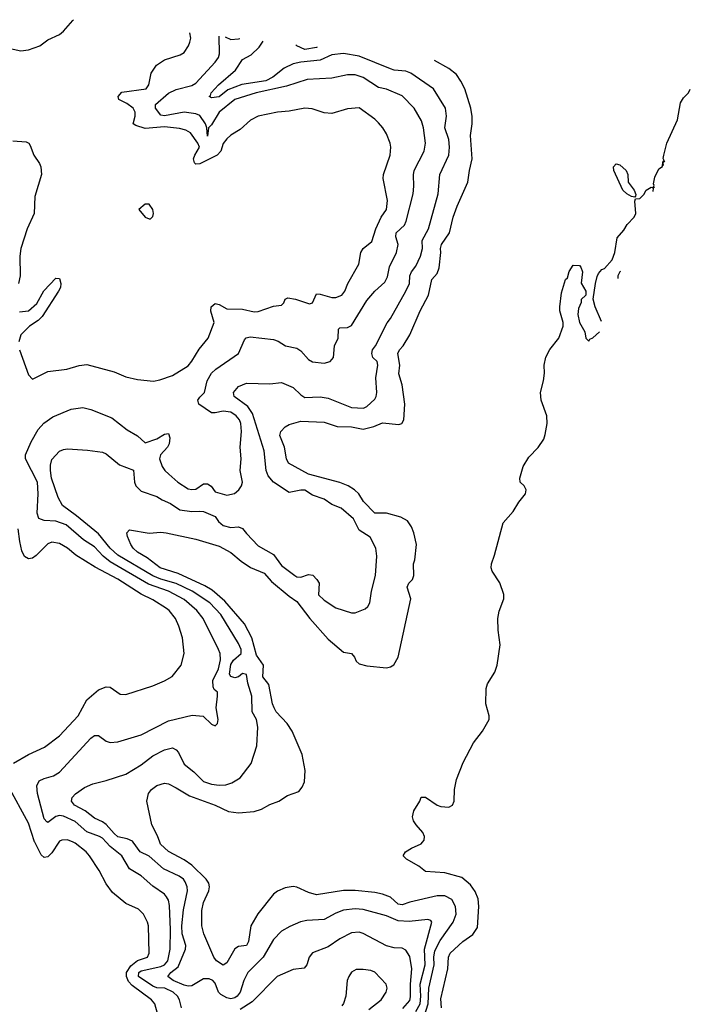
# Model space of a CAD drawing. Header units: inches. Extents: x 1384664 to 1536621, y 460766 to 646467.
# Tile 488 of 488: x 1465545 to 1468992, y 639167 to 644225. Entities that reach past the tile are written whole.
import ezdxf

# ---------------------------------------------------------------- set-up
doc = ezdxf.new("R2010")
doc.units = ezdxf.units.IN
doc.header["$MEASUREMENT"] = 0
doc.layers.add('B4663', color=7, linetype='Continuous')
doc.layers.add('B4664', color=7, linetype='Continuous')

msp = doc.modelspace()

# ---------------------------------------------------------------- linework, layer by layer
at = {"layer": 'B4663', "color": 5}
for points, elevation in [([(1465746.3, 640000), (1465710, 639945.8), (1465690, 639924.6), (1465670, 639921.6), (1465655.1, 639935.1), (1465621.9, 640000)], 780), ([(1466261.9, 639090), (1466239.8, 639170), (1466223.1, 639190), (1466123.5, 639263.5), (1466104.6, 639284.6), (1466093.1, 639310), (1466093.3, 639330), (1466115.6, 639364.4), (1466150, 639392.3), (1466201.8, 639410), (1466211.2, 639430), (1466207.8, 639570), (1466202.4, 639590), (1466180.7, 639630), (1466156.4, 639656.4), (1466090, 639685.4), (1466022.1, 639742.1), (1465990, 639785.6), (1465954, 639854), (1465903.1, 639930), (1465886.9, 639950), (1465830, 639995.5), (1465819.5, 640000)], 780), ([(1466377.1, 639150), (1466366.8, 639190), (1466355.3, 639210), (1466333.2, 639230), (1466291.1, 639251.1), (1466250, 639252.6), (1466230, 639259.7), (1466155.9, 639310), (1466156.6, 639330), (1466170, 639339.2), (1466270, 639362.1), (1466288.7, 639370), (1466306, 639390), (1466317.8, 639450), (1466319.4, 639550), (1466315, 639675), (1466310, 639701.6), (1466300.2, 639720.2), (1466290, 639732.7), (1466230, 639773.5), (1466170, 639826.8), (1466110, 639862.8), (1466069.9, 639930), (1466010, 639977.7), (1465989.3, 640000)], 760), ([(1467580.8, 639130), (1467603, 639170), (1467606.5, 639210), (1467603.4, 639270), (1467628.3, 639370), (1467626.4, 639450), (1467663, 639590), (1467657.4, 639597.4), (1467643.1, 639603.1), (1467547.2, 639592.8), (1467490, 639595.4), (1467430, 639621.5), (1467310, 639655.2), (1467270, 639658.4), (1467208.8, 639651.2), (1467170, 639636.1), (1467110, 639603.7), (1467021.5, 639598.5), (1466988.7, 639591.3), (1466932.9, 639567.1), (1466890, 639542.4), (1466850, 639500.5), (1466797, 639410), (1466717.9, 639330), (1466696.4, 639290), (1466677.4, 639230), (1466663.3, 639210), (1466650, 639200.3), (1466630, 639196.2), (1466610, 639201), (1466578.1, 639218.1), (1466566.4, 639230), (1466550, 639276.8), (1466538, 639290), (1466518, 639298), (1466490, 639297.4), (1466430, 639261.4), (1466410, 639259.9), (1466390, 639265.3), (1466333.8, 639290), (1466306, 639310), (1466322.4, 639330), (1466359.7, 639360.3), (1466397.1, 639450), (1466399.3, 639470), (1466379.8, 639530), (1466377.5, 639570), (1466387, 639653), (1466407.9, 639750), (1466406.1, 639770), (1466396, 639796), (1466386.2, 639810), (1466365.1, 639825.1), (1466283.8, 639863.8), (1466210, 639929), (1466163.9, 639950), (1466128.8, 640000)], 740), ([(1467625.5, 639110), (1467645, 639170), (1467647.3, 639250), (1467675.3, 639370), (1467673.4, 639410), (1467678.1, 639441.9), (1467705.4, 639494.6), (1467773.3, 639590), (1467788, 639630), (1467785.7, 639670), (1467765.4, 639705.4), (1467730, 639724), (1467690, 639724.2), (1467550, 639692.1), (1467510, 639677.8), (1467490, 639681.9), (1467450, 639717), (1467410, 639733.4), (1467370, 639742.4), (1467270, 639752), (1467210, 639751.6), (1467070, 639730.5), (1467030, 639741.6), (1466970, 639768.4), (1466950, 639772), (1466910, 639765.7), (1466870, 639748.9), (1466850, 639732.8), (1466768.2, 639631.8), (1466733.8, 639570), (1466721.5, 639490), (1466710.2, 639470), (1466670, 639464.1), (1466650, 639452.4), (1466610, 639379.6), (1466590, 639368.9), (1466556.9, 639390), (1466543.6, 639410), (1466490.8, 639530), (1466481.1, 639570), (1466481, 639650), (1466489.9, 639690), (1466516.9, 639750), (1466521.1, 639770), (1466516.5, 639790), (1466503.2, 639810), (1466430, 639881.8), (1466390, 639909.3), (1466310, 639952.3), (1466269, 639990), (1466265.3, 640000)], 720), ([(1467713, 639150), (1467710, 639196), (1467745.5, 639350), (1467748.8, 639410), (1467757.5, 639430), (1467823.1, 639490), (1467873.3, 639526.7), (1467897.3, 639562.7), (1467905.4, 639670), (1467901.9, 639710), (1467886, 639746), (1467861.2, 639781.2), (1467817.9, 639817.9), (1467730, 639842.8), (1467630, 639849), (1467596.8, 639876.8), (1467532.9, 639912.9), (1467515.3, 639930), (1467528.7, 639950), (1467559, 639970), (1467608.2, 639991.8), (1467615.5, 640000)], 680), ([(1467514.5, 639145.5), (1467550, 639187.4), (1467553.7, 639206.3), (1467553.6, 639270), (1467560.4, 639350), (1467550, 639413), (1467530, 639445.1), (1467510, 639455.8), (1467470, 639457.7), (1467430, 639467.5), (1467310.9, 639530.9), (1467290, 639537.5), (1467250, 639534.5), (1467190, 639503.4), (1467130, 639462.4), (1467050, 639432), (1467032.6, 639410), (1467020.2, 639370), (1467007.1, 639352.9), (1466950, 639347), (1466869, 639311), (1466739.1, 639180.9), (1466678.6, 639141.4)], 760), ([(1467339.1, 639140.9), (1467403.5, 639190), (1467428.2, 639230), (1467433.3, 639250), (1467427.8, 639270), (1467370, 639332.2), (1467350, 639340.4), (1467310, 639346.9), (1467274.7, 639345.3), (1467250, 639331.6), (1467236.5, 639310), (1467228.9, 639290), (1467221.1, 639210), (1467208.9, 639171.1), (1467200.9, 639159.1)], 780)]:
    msp.add_lwpolyline(points, dxfattribs=dict(at, elevation=elevation))
at = {"layer": 'B4664', "color": 5}
for points, elevation in [([(1465450, 644087.8), (1465550, 644065.2), (1465590, 644070.3), (1465648.7, 644091.3), (1465690, 644121.3), (1465750, 644148.5), (1465770, 644166.4), (1465818.6, 644221.4), (1465821, 644225.1)], 820), ([(1465543.6, 642530), (1465590, 642401), (1465610, 642378.8), (1465690, 642417.4), (1465788, 642430), (1465850, 642448.9), (1465890, 642453.4), (1466030, 642417), (1466090, 642390.5), (1466150, 642377.1), (1466231.9, 642368.1), (1466265.4, 642374.6), (1466330, 642397.1), (1466410, 642446.5), (1466430, 642470.3), (1466467.3, 642532.7), (1466514.4, 642590), (1466544.4, 642670), (1466527.8, 642727.8), (1466529.9, 642750), (1466550, 642767.2), (1466570, 642762.5), (1466610, 642740.2), (1466690, 642738.3), (1466750, 642724.1), (1466770, 642726.1), (1466850, 642752.8), (1466890, 642758.9), (1466903, 642770), (1466909.8, 642790.2), (1466923.9, 642796.1), (1466963, 642790), (1467033.8, 642766.2), (1467050, 642770.6), (1467070, 642817.6), (1467090, 642815.8), (1467150, 642797.2), (1467170, 642797.6), (1467201.3, 642810), (1467216.8, 642830), (1467230.8, 642870), (1467287.8, 642970), (1467299.2, 643030), (1467310.7, 643049.3), (1467354.5, 643085.5), (1467374.6, 643150), (1467403.1, 643210), (1467430.5, 643250), (1467435.9, 643295.9), (1467413.3, 643410), (1467414.7, 643430), (1467449.7, 643530), (1467452.8, 643570), (1467449.7, 643590), (1467430, 643638), (1467411.5, 643670), (1467390, 643695.1), (1467370, 643714.7), (1467290, 643771.5), (1467230, 643767.2), (1467150, 643742.5), (1467110, 643746.8), (1467048, 643768), (1467010, 643770.5), (1466930, 643754.7), (1466870, 643750.6), (1466770, 643729.8), (1466731.3, 643708.7), (1466678.8, 643661.2), (1466630, 643632.7), (1466610, 643613.8), (1466590, 643588.5), (1466578, 643550), (1466560.1, 643530), (1466470, 643483.8), (1466450, 643483.4), (1466443.7, 643490), (1466438.5, 643510), (1466444.5, 643530), (1466468.4, 643570), (1466461.3, 643590), (1466423.5, 643643.5), (1466398.3, 643658.3), (1466366.7, 643666.7), (1466290, 643674.5), (1466190, 643666.8), (1466142, 643682), (1466128.4, 643690), (1466138.7, 643730), (1466138.6, 643750), (1466128.6, 643770), (1466094.8, 643794.8), (1466054.5, 643814.5), (1466050.8, 643830), (1466070, 643852), (1466195.3, 643870), (1466209, 643890), (1466221, 643950), (1466248.5, 643991.5), (1466290, 644018.9), (1466370, 644044.7), (1466390, 644057), (1466412.2, 644090), (1466419.7, 644110), (1466424.2, 644130), (1466419.7, 644157.5)], 780), ([(1465989.3, 640000), (1465970, 640020.8), (1465955.7, 640030), (1465890, 640053.6), (1465830, 640107.1), (1465770, 640133.4), (1465750, 640136.9), (1465730, 640131.4), (1465690, 640102), (1465685.2, 640105.2), (1465670, 640119.7), (1465636.1, 640250), (1465633.4, 640290), (1465645.5, 640314.5), (1465670, 640327.1), (1465719.2, 640340.8), (1465750, 640360.6), (1465910, 640534.2), (1465930, 640548.1), (1465950, 640547.8), (1465990, 640518.3), (1466010, 640511.4), (1466050, 640516.2), (1466170, 640551.1), (1466310, 640624.1), (1466431.9, 640651.9), (1466487.5, 640647.5), (1466530, 640606), (1466550, 640598), (1466562, 640610), (1466565.2, 640630), (1466555.6, 640690), (1466562.2, 640750), (1466560.9, 640770), (1466544.7, 640784.7), (1466538.5, 640798.5), (1466537.1, 640830), (1466567.4, 640890), (1466576.4, 640936.4), (1466575.2, 640970), (1466567.6, 640990), (1466488.1, 641150), (1466455.7, 641190), (1466390, 641246.8), (1466310.6, 641290), (1466206.1, 641326.1), (1466010, 641440.7), (1465973.8, 641470), (1465930, 641517.9), (1465873, 641553), (1465783.7, 641630), (1465730.8, 641649.2), (1465670, 641652.7), (1465643.3, 641663.3), (1465634, 641690), (1465640.6, 641790), (1465636.9, 641850), (1465575.5, 641970), (1465573.9, 641990), (1465603.8, 642056.2), (1465639.9, 642120.1), (1465668.2, 642151.8), (1465715.7, 642184.3), (1465810, 642224.6), (1465870, 642232.6), (1465910, 642223.2), (1466019.3, 642179.3), (1466097.5, 642117.5), (1466150, 642088), (1466190, 642051.4), (1466250, 642071.6), (1466290, 642096.4), (1466310, 642099.6), (1466316.4, 642076.4), (1466314, 642046), (1466305.4, 642030), (1466269, 641990), (1466264, 641970), (1466276.9, 641930), (1466290.3, 641910), (1466311.7, 641890), (1466357.3, 641850), (1466410, 641816), (1466430, 641811), (1466450, 641814), (1466490, 641841.4), (1466510, 641841.5), (1466529.1, 641829.1), (1466550, 641800.6), (1466610, 641783.1), (1466648.2, 641791.8), (1466671.8, 641810), (1466685.1, 641830), (1466689.7, 641850), (1466677.3, 641910), (1466682.7, 641970), (1466678.5, 642030), (1466684.9, 642110), (1466682.1, 642150), (1466674.1, 642170), (1466658.3, 642190), (1466630, 642209.3), (1466590, 642214.3), (1466550, 642205.8), (1466530, 642206.2), (1466465.4, 642250), (1466460.5, 642270), (1466470, 642286.9), (1466494.9, 642310), (1466509.3, 642370), (1466530, 642409.2), (1466552.9, 642430), (1466669.7, 642510), (1466699.8, 642580.2), (1466708.9, 642591.1), (1466730, 642595.8), (1466850, 642582.7), (1466873.9, 642573.9), (1466910.4, 642550), (1466970, 642537.7), (1466990, 642524.9), (1467030, 642479.3), (1467050, 642468.2), (1467110, 642461.1), (1467140.9, 642470), (1467157.2, 642490), (1467163.7, 642550), (1467182.2, 642590), (1467184.4, 642635.6), (1467190, 642642.6), (1467230, 642644.2), (1467250, 642654), (1467330, 642782.8), (1467370, 642831), (1467422.4, 642877.6), (1467435, 642905), (1467445, 642955), (1467482.2, 643030), (1467489.4, 643070), (1467478.2, 643110), (1467480.8, 643130), (1467522.8, 643170), (1467531.5, 643190), (1467566.9, 643330), (1467571.4, 643370), (1467568.3, 643428.3), (1467573.1, 643450), (1467623.7, 643550), (1467629.9, 643590), (1467621.2, 643670), (1467610, 643706.3), (1467573, 643770), (1467510, 643834.7), (1467430, 643867.5), (1467390, 643877.5), (1467310, 643927.5), (1467270, 643941.6), (1467230, 643941.4), (1467150, 643924.7), (1467022.4, 643917.6), (1466916.8, 643883.2), (1466760.3, 643850), (1466650, 643815.4), (1466570, 643749.3), (1466530, 643684.2), (1466514.9, 643670), (1466510, 643627.4), (1466507.5, 643670), (1466499.6, 643690), (1466470, 643732.7), (1466450, 643741.1), (1466390, 643749.6), (1466290, 643731), (1466270, 643734.9), (1466243.2, 643770), (1466243.5, 643790), (1466310, 643847.9), (1466350, 643867.3), (1466430, 643886.6), (1466450, 643898.3), (1466550, 644006.2), (1466566, 644030), (1466572.7, 644050), (1466570.2, 644140.6)], 760), ([(1466128.8, 640000), (1466125.2, 640005.2), (1466097.2, 640017.2), (1466050, 640028.2), (1466030, 640044.4), (1465990, 640091.6), (1465970, 640105.5), (1465930, 640123.2), (1465881.2, 640161.2), (1465827.1, 640190), (1465811.1, 640210), (1465815.4, 640230), (1465831.4, 640248.6), (1465878.4, 640281.6), (1465920, 640300), (1465990, 640316.6), (1466090.4, 640349.6), (1466170, 640397), (1466230, 640443.1), (1466290, 640474.1), (1466330, 640484.5), (1466350, 640474.7), (1466361.3, 640461.3), (1466390, 640400.3), (1466440.8, 640360.8), (1466490, 640311.9), (1466530, 640298.4), (1466570, 640293.1), (1466604.5, 640295.5), (1466635.2, 640304.8), (1466677.4, 640330), (1466735.5, 640404.4), (1466764.5, 640495.5), (1466769, 640591), (1466761.4, 640630), (1466739.9, 640670), (1466738, 640750), (1466716.9, 640816.9), (1466710, 640862), (1466690, 640866.4), (1466670.1, 640849.9), (1466650, 640843.6), (1466630.4, 640850.4), (1466624, 640864), (1466630, 640913.1), (1466644.3, 640935.7), (1466683.5, 640970), (1466684.1, 640990), (1466670, 641021.1), (1466578.2, 641170), (1466522.9, 641230), (1466430.8, 641290), (1466350, 641328.7), (1466270, 641351.6), (1466230, 641368.1), (1466050, 641474.3), (1466010.3, 641510), (1465950, 641584.8), (1465837.2, 641677.2), (1465764.6, 641730), (1465742.2, 641770), (1465709, 641870), (1465702.9, 641910), (1465702.8, 641937.2), (1465710, 641966), (1465750, 642008.9), (1465770, 642017.8), (1465790, 642020.2), (1465894, 642014), (1465970, 642003.2), (1465990, 641994.7), (1466058.3, 641938.3), (1466130, 641911.6), (1466135, 641850), (1466141.4, 641830), (1466170, 641802.5), (1466250, 641776.3), (1466278, 641758), (1466320, 641740), (1466367.9, 641707.9), (1466430, 641698.2), (1466470, 641701.3), (1466490, 641698.1), (1466550, 641673.5), (1466567.1, 641647.1), (1466590, 641627), (1466630, 641617.2), (1466670, 641620.4), (1466690, 641612), (1466710, 641585.2), (1466770, 641523.2), (1466850, 641477.6), (1466890, 641421), (1466959.1, 641370), (1466970, 641363.5), (1466990, 641362.2), (1467030, 641374.8), (1467051.7, 641371.7), (1467073, 641350), (1467084.5, 641330), (1467080.7, 641270), (1467110, 641243.2), (1467170, 641204.6), (1467250, 641177.4), (1467270, 641177.4), (1467321.2, 641198.8), (1467333.7, 641210), (1467343.9, 641230), (1467353.3, 641290), (1467373.7, 641370), (1467381, 641470), (1467375.3, 641510), (1467347.1, 641567.1), (1467290, 641602.2), (1467261.3, 641661.3), (1467196.7, 641716.6), (1467150, 641734.1), (1467110, 641761.6), (1467050, 641782.7), (1467010, 641808), (1466990, 641808.3), (1466930, 641796.7), (1466849, 641849), (1466822.4, 641882.4), (1466811.4, 641910), (1466801.4, 642010), (1466742.3, 642202.3), (1466717.7, 642237.7), (1466646.9, 642290), (1466643, 642310), (1466670, 642341.1), (1466710, 642358.8), (1466830, 642354.9), (1466890, 642361.7), (1466950, 642336), (1466990, 642297.4), (1467010, 642284.6), (1467090, 642287.1), (1467130, 642281.1), (1467250, 642233.8), (1467312.3, 642230), (1467330, 642238.3), (1467370, 642275.8), (1467377.8, 642290), (1467380.3, 642310), (1467374.9, 642385.1), (1467385.7, 642450), (1467381.5, 642470), (1467360.2, 642490), (1467355.4, 642510), (1467358.4, 642530), (1467374.1, 642550), (1467432.9, 642667.1), (1467451.4, 642690), (1467530, 642830.3), (1467548, 642870), (1467550.5, 642909.5), (1467558.4, 642930), (1467580.3, 642959.7), (1467605, 643010), (1467615.2, 643050), (1467613.8, 643090), (1467646.7, 643150), (1467695.3, 643330), (1467704.9, 643430), (1467750.5, 643530), (1467754.6, 643570), (1467751.2, 643610), (1467729.9, 643670), (1467738.7, 643730), (1467734, 643770), (1467671.9, 643870), (1467555.1, 643950), (1467530, 643960.2), (1467470, 643966.6), (1467450, 643972.8), (1467290, 644038.3), (1467210, 644050.7), (1467150, 644044), (1467090, 644017.4), (1466990, 644007.2), (1466950, 643998.4), (1466903.9, 643976.1), (1466845.7, 643930), (1466810, 643911.1), (1466687, 643893), (1466614.8, 643865.2), (1466570, 643828.8), (1466530, 643823.5), (1466518, 643830), (1466524.9, 643835.1), (1466528.8, 643850), (1466566.9, 643890), (1466654.9, 643965.1), (1466690, 644021.1), (1466734.8, 644045.2), (1466776.3, 644083.7), (1466795.7, 644115.1)], 740), ([(1466601.2, 644137.1), (1466630, 644122.6), (1466670, 644125.9), (1466676.2, 644128.6)], 760), ([(1467073.9, 644083.8), (1467070, 644081.5), (1467011.3, 644071.3), (1466969, 644090), (1466965.1, 644096)], 720), ([(1466265.3, 640000), (1466253, 640033), (1466223.8, 640090), (1466199.1, 640210), (1466206.4, 640250), (1466222.7, 640270), (1466250, 640291.8), (1466290, 640303.2), (1466310, 640299.3), (1466350, 640279.4), (1466418, 640238), (1466550.3, 640190), (1466617.6, 640157.6), (1466670, 640150.7), (1466750, 640157.9), (1466787.6, 640170), (1466830, 640193), (1466877, 640210), (1466920.9, 640239.1), (1466978.9, 640261.1), (1466997.2, 640282.7), (1467008, 640310), (1467011.9, 640368.1), (1466996.8, 640450), (1466946.2, 640570), (1466920.2, 640610), (1466862.8, 640670), (1466852.7, 640690), (1466845, 640710), (1466825.7, 640810), (1466794.9, 640850), (1466797.3, 640910), (1466761.6, 640961.6), (1466738, 641050), (1466701.1, 641121.1), (1466598.6, 641238.6), (1466534, 641294), (1466496.3, 641316.3), (1466359.6, 641379.6), (1466267.6, 641410), (1466200.5, 641460.5), (1466149.8, 641490), (1466128.7, 641510), (1466115.4, 641530), (1466099.6, 641570), (1466096, 641590), (1466110, 641604), (1466210, 641588.2), (1466270, 641593.1), (1466298, 641590), (1466450, 641557.4), (1466570, 641521.3), (1466630, 641488.6), (1466683.9, 641443.9), (1466731.7, 641411.6), (1466801.5, 641381.5), (1466838.8, 641338.8), (1466930, 641263.2), (1466970, 641236.9), (1467036.4, 641150), (1467130, 641042.5), (1467210, 640975.8), (1467250, 640969.2), (1467266.2, 640950), (1467274.7, 640930), (1467290, 640916.9), (1467330, 640906.7), (1467430, 640895.8), (1467450, 640900.4), (1467468.3, 640911.7), (1467491.1, 640950), (1467555.3, 641250), (1467536.9, 641310), (1467544.7, 641330), (1467563.5, 641350), (1467571.6, 641370), (1467569.8, 641430), (1467576.1, 641450), (1467583.8, 641530), (1467570.9, 641590), (1467559.4, 641619.4), (1467537.4, 641650), (1467504.5, 641670), (1467429.9, 641689.9), (1467369.9, 641689.9), (1467312.9, 641750), (1467287.7, 641790), (1467266.2, 641810), (1467232.8, 641830), (1467190, 641847), (1467029.7, 641890), (1466926.5, 641946.5), (1466915.5, 641970), (1466905.2, 642030), (1466882.7, 642090), (1466887.8, 642110), (1466910, 642133.7), (1466930, 642145.7), (1466990, 642163.6), (1467110, 642157.8), (1467175.9, 642135.9), (1467250, 642133.1), (1467310, 642122.5), (1467365.2, 642134.8), (1467410, 642153.9), (1467493.6, 642146.4), (1467509.7, 642150.3), (1467519.2, 642170), (1467525, 642250), (1467511, 642350), (1467493.7, 642406.3), (1467498.3, 642450), (1467488.4, 642510), (1467496.5, 642530), (1467515.8, 642550), (1467550, 642607), (1467603.6, 642730), (1467646.2, 642810), (1467663.7, 642890), (1467690, 642921.1), (1467700.5, 642950), (1467709.9, 643030), (1467707.1, 643050), (1467713.6, 643070), (1467754.4, 643130), (1467773.8, 643210), (1467793.2, 643266.8), (1467847.9, 643390), (1467856.1, 643450), (1467870.5, 643510), (1467861.8, 643630), (1467871, 643690), (1467871.4, 643728.6), (1467863.8, 643770), (1467832.8, 643870), (1467813, 643910), (1467790, 643942.9), (1467750, 643974), (1467676.3, 644015.8)], 720), ([(1468535.1, 642674.3), (1468502.4, 642750), (1468492.8, 642790), (1468504, 642870), (1468513.7, 642906.3), (1468519.5, 642920.5), (1468537.7, 642942.3), (1468550, 642947.4), (1468590, 642992), (1468603.1, 643030), (1468615.5, 643104.5), (1468650, 643143.5), (1468667.1, 643172.9), (1468703.2, 643210), (1468711.1, 643230), (1468707.2, 643292.8), (1468710, 643304.7), (1468732.8, 643307.2), (1468752.4, 643327.6), (1468764.7, 643350), (1468790, 643364.4), (1468799.3, 643360.7), (1468806.6, 643373.4), (1468802.4, 643382.4), (1468810, 643415.8), (1468830, 643458.4), (1468849.7, 643470.4), (1468850, 643494), (1468858, 643502), (1468852.9, 643512.9), (1468855.1, 643530), (1468870.5, 643590), (1468925.2, 643710), (1468942.3, 643797.7), (1468956.7, 643823.3), (1468982.4, 643850), (1468991.9, 643867.4)], 680), ([(1465510, 643602.8), (1465578.2, 643598.2), (1465591.1, 643591.1), (1465599.1, 643579.1), (1465618, 643530), (1465647.1, 643487.1), (1465653.8, 643470), (1465656.8, 643430), (1465622.4, 643317.6), (1465618.6, 643230), (1465582.7, 643150), (1465550.1, 643050), (1465545.4, 643010), (1465548.1, 642910), (1465538.5, 642870)], 780), ([(1468861.3, 643498.9), (1468861, 643499), (1468850.7, 643489.3), (1468852.1, 643476.1)], 680), ([(1468807.5, 643365.2), (1468800.4, 643359.6), (1468798.7, 643343.3)], 680), ([(1467615.5, 640000), (1467624.5, 640010), (1467625.1, 640030), (1467617, 640050), (1467582, 640090), (1467569.6, 640110), (1467564.5, 640130), (1467570, 640162), (1467602, 640210), (1467609.1, 640230.9), (1467630, 640231), (1467690.4, 640190.4), (1467710, 640183), (1467750, 640180.5), (1467770, 640190.8), (1467778, 640210), (1467779.8, 640270), (1467790, 640322.8), (1467823.7, 640410), (1467877.2, 640510), (1467923.5, 640570), (1467958.7, 640630), (1467958.6, 640650), (1467940.4, 640710), (1467942.3, 640790), (1467950, 640813.2), (1467986.5, 640873.5), (1467999.9, 640910), (1468014.5, 641014.5), (1468003.4, 641090), (1468001.7, 641150), (1468010, 641186.4), (1468033.7, 641250), (1468033, 641273), (1468013.1, 641333.1), (1467972.9, 641392.9), (1467968.3, 641410), (1467969.8, 641430), (1467985.6, 641474.4), (1468030, 641641.3), (1468080.9, 641699.1), (1468110, 641746.8), (1468144, 641790), (1468148.7, 641810), (1468138, 641830), (1468118, 641850), (1468115.3, 641870), (1468133.2, 641930), (1468162.3, 641977.7), (1468210, 642026.8), (1468238.4, 642070), (1468246.2, 642093.8), (1468256.9, 642150), (1468254, 642190), (1468225.2, 642270), (1468221.2, 642310), (1468238, 642370), (1468242.7, 642410), (1468240.9, 642450), (1468250, 642492), (1468270, 642531.3), (1468315.3, 642590), (1468339, 642650), (1468339, 642670), (1468322, 642730), (1468321.2, 642750), (1468330, 642822), (1468350, 642891), (1468360.2, 642899.8), (1468370, 642932), (1468390, 642964.7), (1468422, 642962), (1468430, 642954), (1468438, 642930), (1468431.6, 642871.6), (1468454, 642830), (1468454, 642810), (1468431.6, 642788.4), (1468431.6, 642771.6), (1468418, 642742), (1468413.4, 642710), (1468422.8, 642670), (1468450, 642622), (1468455.5, 642590), (1468470, 642573.4), (1468476.1, 642583.9), (1468490, 642590.2), (1468525, 642621.3)], 680), ([(1465543.6, 642723.6), (1465590, 642730.4), (1465632.9, 642767.1), (1465668.3, 642831.7), (1465730, 642897.5), (1465750, 642895.5), (1465756.1, 642870), (1465755.4, 642850), (1465745.2, 642830), (1465659.6, 642700.4), (1465640.1, 642679.9), (1465594.8, 642650), (1465550, 642607), (1465540.8, 642570)], 780), ([(1468633.5, 642932.4), (1468629.6, 642930.4), (1468618.9, 642910), (1468618.6, 642895.4)], 680), ([(1465513.8, 640406.2), (1465589.9, 640450.1), (1465672, 640488), (1465750, 640546), (1465846.2, 640650), (1465890, 640732.1), (1465950, 640782.4), (1465990, 640798.3), (1466010, 640796.5), (1466061.3, 640761.3), (1466090, 640759), (1466230, 640803.2), (1466290, 640829.1), (1466327.9, 640852), (1466374.7, 640910), (1466389.7, 640970), (1466381.5, 641050), (1466363.4, 641110), (1466345.7, 641150), (1466314, 641190), (1466300.2, 641200.2), (1466230, 641244.3), (1466170, 641274.6), (1466050, 641351.1), (1465932.5, 641412.5), (1465834, 641474), (1465790, 641510.5), (1465750, 641535.2), (1465710, 641540.9), (1465690, 641532), (1465630, 641472.5), (1465610, 641458.8), (1465590, 641455.1), (1465570, 641466.9), (1465556.7, 641496.6), (1465545.4, 641545.4), (1465537.6, 641610)], 780), ([(1465621.9, 640000), (1465621.3, 640001.3), (1465590, 640097.6), (1465486.2, 640290)], 780), ([(1465819.5, 640000), (1465790, 640012.5), (1465762, 640010), (1465750, 640005.6), (1465746.3, 640000)], 780)]:
    msp.add_lwpolyline(points, dxfattribs=dict(at, elevation=elevation))
for points, elevation in [([(1468706, 643314), (1468690, 643317.6), (1468666, 643330), (1468644.4, 643350), (1468598.7, 643450), (1468597.6, 643470), (1468610, 643485.5), (1468630, 643480.3), (1468661.5, 643450), (1468670.2, 643430), (1468672.4, 643390), (1468703.1, 643350), (1468712.3, 643327.7), (1468710, 643318)], 680), ([(1466210, 643277.2), (1466190, 643277.2), (1466158, 643250), (1466190, 643211), (1466210, 643202), (1466218, 643202), (1466230, 643214), (1466232.7, 643230), (1466229, 643250)], 820)]:
    msp.add_lwpolyline(points, close=True, dxfattribs=dict(at, elevation=elevation))

doc.saveas('drawing.dxf')
